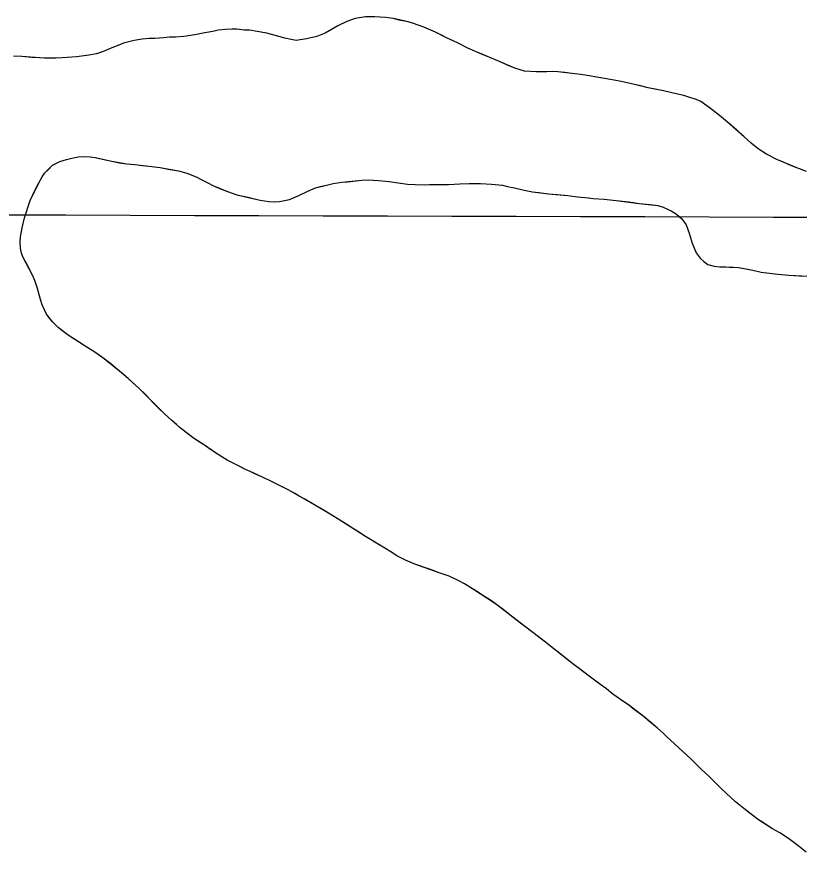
# Model space of a CAD drawing. Extents: x 3172297 to 3210190, y 958463 to 983887.
# Drawn here: x 3203410 to 3203905, y 969511 to 970040 of the extents above; entities that cross this region are included whole.
import ezdxf

# ---------------------------------------------------------------- set-up
doc = ezdxf.new("R2010")
doc.units = 0
for name, color, linetype in [('V-GRID-MAJR', 7, 'Continuous'), ('V-SITE-VEGE', 7, 'Continuous'), ('V-TOPO-SHOR', 7, 'Continuous')]:
    doc.layers.add(name, color=color, linetype=linetype)

msp = doc.modelspace()

# ---------------------------------------------------------------- linework, layer by layer
at = {"layer": 'V-GRID-MAJR'}
msp.add_spline([(3176557.23, 969982.7930000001), (3181771.021, 969968.005), (3186984.815, 969953.976), (3192198.611, 969940.7050000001), (3197412.4080000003, 969928.193), (3202626.207, 969916.438), (3207840.008, 969905.443), (3207840.009, 969905.443)], degree=3, dxfattribs=at)
at = {"layer": 'V-SITE-VEGE'}
for p, q in [((3203624.1520000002, 970038.4149999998), (3203618.862, 970036.5489999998)), ((3203630.724, 970039.562), (3203624.1520000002, 970038.415)), ((3203636.575, 970039.603), (3203630.724, 970039.562)), ((3203643.344, 970039.105), (3203636.575, 970039.6029999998)), ((3203648.286, 970038.4089999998), (3203643.344, 970039.105)), ((3203657.625, 970036.2829999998), (3203648.286, 970038.4089999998)), ((3203613.216, 970033.7660000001), (3203609.025, 970031.542)), ((3203618.862, 970036.549), (3203613.216, 970033.7660000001)), ((3203660.924, 970035.392), (3203657.625, 970036.283)), ((3203667.523, 970033.0629999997), (3203660.924, 970035.3919999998)), ((3203671.924, 970031.0829999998), (3203667.523, 970033.0629999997)), ((3203522.571, 970028.1730000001), (3203515.631, 970027.024)), ((3203528.963, 970029.498), (3203522.571, 970028.1730000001)), ((3203533.893, 970030.2660000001), (3203528.963, 970029.498)), ((3203537.36, 970031.0189999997), (3203533.893, 970030.2659999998)), ((3203541.745, 970031.601), (3203537.36, 970031.0189999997)), ((3203546.129, 970031.816), (3203541.745, 970031.601)), ((3203549.238, 970031.6560000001), (3203546.129, 970031.816)), ((3203553.998, 970031.142), (3203549.238, 970031.6560000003)), ((3203557.289, 970030.9849999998), (3203553.998, 970031.1419999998)), ((3203562.048, 970030.286), (3203557.289, 970030.985)), ((3203568.088, 970029.234), (3203562.048, 970030.286)), ((3203579.631, 970026.0260000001), (3203568.088, 970029.234)), ((3203599.916, 970027.087), (3203593.346, 970025.5780000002)), ((3203605.022, 970029.135), (3203599.916, 970027.087)), ((3203609.025, 970031.542), (3203605.022, 970029.135)), ((3203675.041, 970029.8250000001), (3203671.924, 970031.0829999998)), ((3203681.832, 970026.221), (3203675.041, 970029.8250000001)), ((3203477.45, 970022.911), (3203474.5330000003, 970021.609)), ((3203484.2, 970024.603), (3203477.45, 970022.911)), ((3203489.316, 970025.371), (3203484.2, 970024.603)), ((3203493.701, 970025.7679999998), (3203489.316, 970025.371)), ((3203497.1720000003, 970025.7949999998), (3203493.701, 970025.7679999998)), ((3203502.656, 970026.2000000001), (3203497.1720000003, 970025.795)), ((3203506.492, 970026.594), (3203502.656, 970026.2000000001)), ((3203510.332, 970026.62), (3203506.492, 970026.594)), ((3203515.631, 970027.024), (3203510.332, 970026.6200000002)), ((3203583.659, 970025.142), (3203579.631, 970026.0260000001)), ((3203586.772, 970024.615), (3203583.659, 970025.142)), ((3203593.346, 970025.578), (3203586.772, 970024.615)), ((3203688.803, 970022.979), (3203681.832, 970026.221)), ((3203695.4080000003, 970019.735), (3203688.803, 970022.979)), ((3203464.144, 970017.3259999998), (3203460.316, 970016.02)), ((3203469.974, 970019.929), (3203464.144, 970017.3259999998)), ((3203474.5330000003, 970021.6089999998), (3203469.974, 970019.9289999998)), ((3203700.178, 970017.576), (3203695.4080000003, 970019.735)), ((3203713.0130000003, 970012.366), (3203700.178, 970017.576)), ((3203412.973, 970014.398), (3203407.668, 970014.541)), ((3203424.13, 970013.562), (3203412.973, 970014.398)), ((3203427.421, 970013.405), (3203424.13, 970013.562)), ((3203434.554, 970013.2729999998), (3203427.421, 970013.4049999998)), ((3203438.575, 970013.669), (3203434.554, 970013.273)), ((3203441.681, 970013.691), (3203438.575, 970013.669)), ((3203444.786, 970014.078), (3203441.681, 970013.691)), ((3203447.895, 970014.2829999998), (3203444.786, 970014.078)), ((3203455.382, 970015.2539999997), (3203447.895, 970014.2829999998)), ((3203460.316, 970016.02), (3203455.382, 970015.2539999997)), ((3203725.12, 970006.9699999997), (3203713.0130000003, 970012.3659999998)), ((3203731.348, 970005.186), (3203725.12, 970006.97)), ((3203738.666, 970004.688), (3203731.348, 970005.1859999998)), ((3203745.43, 970004.7389999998), (3203738.666, 970004.688)), ((3203749.268, 970004.9500000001), (3203745.43, 970004.7390000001)), ((3203752.379, 970004.7909999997), (3203749.268, 970004.9499999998)), ((3203766.6520000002, 970003.066), (3203752.379, 970004.791)), ((3203772.505, 970002.194), (3203766.6520000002, 970003.066)), ((3203776.9020000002, 970001.311), (3203772.505, 970002.194)), ((3203780.7460000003, 970000.791), (3203776.9020000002, 970001.311)), ((3203786.788, 969999.5559999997), (3203780.7460000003, 970000.7909999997)), ((3203791.363, 969998.858), (3203786.788, 969999.556)), ((3203800.153, 969996.91), (3203791.363, 969998.858)), ((3203809.678, 969994.6020000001), (3203800.153, 969996.91)), ((3203819.199, 969992.658), (3203809.678, 969994.6020000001)), ((3203827.258, 969990.889), (3203819.199, 969992.658)), ((3203832.202, 969989.6460000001), (3203827.258, 969990.889)), ((3203835.3170000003, 969988.755), (3203832.202, 969989.6460000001)), ((3203839.903, 969987.1410000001), (3203835.3170000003, 969988.7550000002)), ((3203842.833, 969985.8839999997), (3203839.903, 969987.1409999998)), ((3203849.082, 969981.54), (3203842.833, 969985.8839999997)), ((3203854.779, 969977.012), (3203849.082, 969981.54)), ((3203859.75, 969972.84), (3203854.779, 969977.012)), ((3203870.42, 969963.595), (3203859.75, 969972.84)), ((3203874.8370000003, 969959.604), (3203870.42, 969963.595)), ((3203879.253, 969955.981), (3203874.8370000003, 969959.604)), ((3203884.578, 969952.726), (3203879.253, 969955.981)), ((3203432.416, 969945.603), (3203437.028, 969947.953)), ((3203437.028, 969947.953), (3203441.321, 969949.3059999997)), ((3203441.321, 969949.3059999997), (3203444.784, 969950.158)), ((3203444.784, 969950.158), (3203448.749, 969950.848)), ((3203448.749, 969950.848), (3203452.716, 969951.041)), ((3203452.716, 969951.041), (3203456.355, 969950.904)), ((3203456.355, 969950.904), (3203459.499, 969950.596)), ((3203459.499, 969950.596), (3203469.934, 969948.1900000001)), ((3203469.934, 969948.1899999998), (3203479.539, 969946.4409999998)), ((3203891, 969949.2999999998), (3203884.578, 969952.7259999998)), ((3203903.659, 969943.9079999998), (3203891, 969949.2999999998)), ((3203427.491, 969940.606), (3203432.416, 969945.603)), ((3203479.539, 969946.441), (3203484.667, 969945.9820000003)), ((3203484.667, 969945.9820000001), (3203500.555, 969944.1129999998)), ((3203500.555, 969944.113), (3203512.147, 969942.046)), ((3203909.8910000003, 969941.5750000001), (3203903.659, 969943.9079999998)), ((3203423.733, 969934.4599999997), (3203425.691, 969937.948)), ((3203425.691, 969937.948), (3203427.491, 969940.606)), ((3203512.147, 969942.046), (3203517.447, 969940.5980000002)), ((3203517.447, 969940.598), (3203523.417, 969938.327)), ((3203523.417, 969938.327), (3203526.903, 969936.367)), ((3203418.359, 969923.344), (3203423.733, 969934.4599999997)), ((3203526.903, 969936.367), (3203530.722, 969934.5749999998)), ((3203530.722, 969934.5749999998), (3203533.874, 969932.7789999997)), ((3203533.874, 969932.779), (3203543.328, 969929.045)), ((3203599.041, 969931.267), (3203606.795, 969933.307)), ((3203606.795, 969933.307), (3203610.099, 969933.993)), ((3203610.099, 969933.993), (3203615.714, 969934.862)), ((3203615.714, 969934.862), (3203628.273, 969936.111)), ((3203628.273, 969936.111), (3203632.571, 969936.306)), ((3203632.571, 969936.306), (3203638.857, 969936.0210000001)), ((3203638.857, 969936.0210000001), (3203645.642, 969935.409)), ((3203645.642, 969935.409), (3203651.27, 969934.4559999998)), ((3203651.27, 969934.4559999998), (3203657.2290000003, 969933.6739999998)), ((3203657.2290000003, 969933.674), (3203662.026, 969933.3790000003)), ((3203662.026, 969933.3790000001), (3203667.9790000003, 969933.256)), ((3203667.9790000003, 969933.256), (3203671.1210000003, 969933.4439999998)), ((3203671.1210000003, 969933.4439999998), (3203683.1920000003, 969933.5299999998)), ((3203683.1920000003, 969933.5299999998), (3203690.298, 969933.9129999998)), ((3203690.298, 969933.9130000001), (3203703.528, 969934.01)), ((3203703.528, 969934.01), (3203710.309, 969933.7270000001)), ((3203710.309, 969933.7270000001), (3203717.426, 969932.953)), ((3203717.426, 969932.953), (3203720.574, 969932.148)), ((3203720.574, 969932.148), (3203725.045, 969931.3529999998)), ((3203543.328, 969929.045), (3203549.132, 969926.938)), ((3203549.132, 969926.938), (3203563.873, 969923.571)), ((3203588.49, 969926.395), (3203594.094, 969929.246)), ((3203594.094, 969929.2459999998), (3203599.041, 969931.267)), ((3203725.045, 969931.3529999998), (3203731.176, 969929.746)), ((3203731.176, 969929.746), (3203736.307, 969928.789)), ((3203736.307, 969928.789), (3203746.403, 969927.54)), ((3203746.403, 969927.54), (3203758.648, 969926.469)), ((3203414.633, 969912.237), (3203418.359, 969923.344)), ((3203563.873, 969923.571), (3203569.3370000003, 969922.6190000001)), ((3203569.3370000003, 969922.6190000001), (3203572.9790000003, 969922.479)), ((3203572.9790000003, 969922.479), (3203576.116, 969922.6680000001)), ((3203576.116, 969922.6680000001), (3203582.555, 969924.0379999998)), ((3203582.555, 969924.0379999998), (3203588.49, 969926.3949999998)), ((3203758.648, 969926.469), (3203764.772, 969925.689)), ((3203764.772, 969925.689), (3203771.887, 969925.0779999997)), ((3203771.887, 969925.0779999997), (3203774.866, 969924.605)), ((3203774.866, 969924.605), (3203781.815, 969924.159)), ((3203781.815, 969924.1589999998), (3203789.428, 969923.3889999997)), ((3203789.428, 969923.389), (3203803.827, 969921.5090000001)), ((3203803.827, 969921.5090000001), (3203815.744, 969920.106)), ((3203815.744, 969920.106), (3203819.058, 969919.137)), ((3203819.058, 969919.137), (3203824.203, 969916.694)), ((3203824.203, 969916.6939999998), (3203827.523, 969914.7339999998)), ((3203413.1920000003, 969905.944), (3203414.633, 969912.237)), ((3203827.523, 969914.7339999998), (3203830.853, 969911.7829999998)), ((3203830.853, 969911.783), (3203833.691, 969907.998)), ((3203412.239, 969900.314), (3203413.1920000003, 969905.944)), ((3203833.691, 969907.998), (3203835.549, 969902.557)), ((3203411.93, 969897.1680000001), (3203412.239, 969900.314)), ((3203835.549, 969902.557), (3203837.412, 969896.286)), ((3203412.127, 969893.037), (3203411.93, 969897.1680000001)), ((3203837.412, 969896.286), (3203839.937, 969890.185)), ((3203412.809, 969890.066), (3203412.127, 969893.037)), ((3203413.988, 969887.262), (3203412.809, 969890.066)), ((3203839.937, 969890.185), (3203842.608, 969886.7320000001)), ((3203419.856, 969876.062), (3203413.988, 969887.262)), ((3203842.608, 969886.7320000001), (3203844.775, 969884.598)), ((3203844.775, 969884.598), (3203847.433, 969882.797)), ((3203847.433, 969882.797), (3203851.41, 969881.669)), ((3203851.41, 969881.669), (3203855.052, 969881.366)), ((3203855.052, 969881.366), (3203866.795, 969880.9540000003)), ((3203866.795, 969880.954), (3203875.9, 969879.2009999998)), ((3203875.9, 969879.201), (3203881.201, 969877.917)), ((3203421.367, 969872.5979999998), (3203419.856, 969876.062)), ((3203881.201, 969877.9169999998), (3203891.629, 969876.6680000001)), ((3203891.629, 969876.6680000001), (3203898.744, 969876.0599999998)), ((3203898.744, 969876.06), (3203910.987, 969875.322)), ((3203422.893, 969867.648), (3203421.367, 969872.5979999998)), ((3203424.7630000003, 969860.718), (3203422.893, 969867.648)), ((3203425.947, 969857.253), (3203424.7630000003, 969860.718)), ((3203427.126, 969854.451), (3203425.947, 969857.253)), ((3203428.636, 969851.3200000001), (3203427.126, 969854.451)), ((3203432.639, 969846.224), (3203428.636, 969851.3200000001)), ((3203435.972, 969842.939), (3203432.639, 969846.224)), ((3203441.792, 969838.518), (3203435.972, 969842.939)), ((3203453.089, 969831.157), (3203441.792, 969838.518)), ((3203459.235, 969827.399), (3203453.089, 969831.157)), ((3203465.217, 969823.143), (3203459.235, 969827.399)), ((3203476.196, 969814.294), (3203465.217, 969823.143)), ((3203480.358, 969810.685), (3203476.196, 969814.294)), ((3203487.182, 969804.4509999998), (3203480.358, 969810.685)), ((3203503.504, 969788.198), (3203487.182, 969804.4509999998)), ((3203507.8340000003, 969784.262), (3203503.504, 969788.198)), ((3203513.325, 969779.505), (3203507.8340000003, 969784.262)), ((3203521.639, 969772.951), (3203513.325, 969779.505)), ((3203528.785, 969768.3740000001), (3203521.639, 969772.951)), ((3203535.762, 969763.6279999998), (3203528.785, 969768.3740000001)), ((3203543.074, 969758.885), (3203535.762, 969763.6279999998)), ((3203549.048, 969755.953), (3203543.074, 969758.885)), ((3203554.69, 969753.018), (3203549.048, 969755.953)), ((3203557.5100000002, 969751.8790000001), (3203554.69, 969753.018)), ((3203564.977, 969748.461), (3203557.5100000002, 969751.8790000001)), ((3203571.449, 969745.366), (3203564.977, 969748.461)), ((3203581.74, 969740.148), (3203571.449, 969745.366)), ((3203598.009, 969731.008), (3203581.74, 969740.148)), ((3203608.309, 969724.7979999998), (3203598.009, 969731.008)), ((3203612.628, 969722.017), (3203608.309, 969724.7979999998)), ((3203622.428, 969715.971), (3203612.628, 969722.017)), ((3203630.568, 969710.7390000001), (3203622.428, 969715.971)), ((3203642.861, 969703.221), (3203630.568, 969710.7390000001)), ((3203647.6750000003, 969700.444), (3203642.861, 969703.221)), ((3203650.502, 969698.4820000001), (3203647.6750000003, 969700.444)), ((3203655.978, 969695.709), (3203650.502, 969698.4820000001)), ((3203661.95, 969693.108), (3203655.978, 969695.7089999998)), ((3203677.367, 969687.762), (3203661.95, 969693.108)), ((3203683.501, 969685.491), (3203677.367, 969687.762)), ((3203689.305, 969682.8859999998), (3203683.501, 969685.491)), ((3203693.293, 969680.7659999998), (3203689.305, 969682.8859999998)), ((3203698.441, 969677.6619999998), (3203693.293, 969680.7659999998)), ((3203712.894, 969668.1749999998), (3203698.441, 969677.6619999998)), ((3203732.186, 969653.268), (3203712.894, 969668.1749999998)), ((3203743.827, 969644.4230000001), (3203732.186, 969653.268)), ((3203761.122, 969630.824), (3203743.827, 969644.4230000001)), ((3203772.2630000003, 969622.304), (3203761.122, 969630.824)), ((3203780.41, 969616.248), (3203772.2630000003, 969622.304)), ((3203783.235, 969614.282), (3203780.41, 969616.248)), ((3203787.2260000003, 969611.003), (3203783.235, 969614.282)), ((3203789.886, 969609.037), (3203787.2260000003, 969611.003)), ((3203793.544, 969606.4199999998), (3203789.886, 969609.037)), ((3203797.034, 969604.128), (3203793.544, 969606.4199999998)), ((3203807.178, 969596.268), (3203797.034, 969604.128)), ((3203815.3310000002, 969589.5439999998), (3203807.178, 969596.268)), ((3203819.156, 969586.265), (3203815.3310000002, 969589.5439999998)), ((3203821.6550000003, 969583.638), (3203819.156, 969586.265)), ((3203826.148, 969579.702), (3203821.6550000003, 969583.638)), ((3203828.981, 969576.9099999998), (3203826.148, 969579.702)), ((3203836.804, 969569.6909999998), (3203828.981, 969576.9099999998)), ((3203843.134, 969563.4549999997), (3203836.804, 969569.6909999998)), ((3203848.127, 969558.859), (3203843.134, 969563.4549999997)), ((3203855.789, 969551.142), (3203848.127, 969558.859)), ((3203858.951, 969548.355), (3203855.789, 969551.142)), ((3203864.946, 969542.7760000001), (3203858.951, 969548.355)), ((3203870.102, 969538.514), (3203864.946, 969542.7760000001)), ((3203875.757, 969534.0929999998), (3203870.102, 969538.514)), ((3203879.415, 969531.471), (3203875.757, 969534.0929999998)), ((3203888.3850000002, 969525.7490000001), (3203879.415, 969531.471)), ((3203892.8680000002, 969523.136), (3203888.3850000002, 969525.7490000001)), ((3203898.353, 969519.54), (3203892.8680000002, 969523.136)), ((3203904.3370000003, 969515.1159999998), (3203898.353, 969519.54)), ((3203909.66, 969510.8539999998), (3203904.3370000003, 969515.1159999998))]:
    msp.add_line(p, q, dxfattribs=at)
at = {"layer": 'V-TOPO-SHOR'}
for points in [[(3203809.678, 969994.6020000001), (3203803.8170000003, 969996.0210000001), (3203800.153, 969996.91), (3203797.04, 969997.6190000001), (3203791.363, 969998.858), (3203786.788, 969999.556), (3203780.7460000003, 970000.791), (3203776.9020000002, 970001.311), (3203772.507, 970002.194), (3203766.6520000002, 970003.066), (3203759.879, 970003.93), (3203756.77, 970004.275), (3203752.377, 970004.791), (3203749.268, 970004.9500000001), (3203745.43, 970004.7390000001), (3203738.666, 970004.6900000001), (3203731.348, 970005.186), (3203725.12, 970006.97), (3203720.535, 970008.946), (3203717.782, 970010.208), (3203713.015, 970012.366), (3203709.347, 970013.804), (3203703.662, 970016.139), (3203700.178, 970017.576), (3203695.4080000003, 970019.735), (3203688.803, 970022.979), (3203686.053, 970024.238), (3203681.832, 970026.219), (3203679.079, 970027.661), (3203675.041, 970029.8250000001), (3203671.924, 970031.083), (3203667.523, 970033.063), (3203660.924, 970035.392), (3203657.625, 970036.283), (3203651.95, 970037.522), (3203648.286, 970038.409), (3203643.344, 970039.105), (3203636.575, 970039.603), (3203630.724, 970039.562), (3203624.1520000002, 970038.417), (3203618.862, 970036.549), (3203613.216, 970033.7660000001), (3203609.025, 970031.542), (3203605.022, 970029.135), (3203599.916, 970027.087), (3203593.346, 970025.578), (3203586.772, 970024.615), (3203583.659, 970025.142), (3203579.631, 970026.0260000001), (3203574.318, 970027.4500000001), (3203568.088, 970029.234), (3203562.048, 970030.286), (3203557.289, 970030.985), (3203553.998, 970031.142), (3203549.238, 970031.6560000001), (3203546.129, 970031.816), (3203541.745, 970031.601), (3203537.36, 970031.0210000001), (3203533.893, 970030.2660000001), (3203528.961, 970029.498), (3203522.571, 970028.1730000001), (3203515.633, 970027.0260000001), (3203510.332, 970026.62), (3203506.492, 970026.594), (3203502.656, 970026.2000000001), (3203497.174, 970025.795), (3203493.701, 970025.768), (3203489.316, 970025.371), (3203484.202, 970024.603), (3203477.45, 970022.909), (3203474.5330000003, 970021.609), (3203469.974, 970019.929), (3203464.144, 970017.326), (3203460.3140000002, 970016.02), (3203455.382, 970015.2540000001), (3203447.895, 970014.283), (3203444.786, 970014.078), (3203441.681, 970013.691), (3203438.575, 970013.669), (3203434.554, 970013.273), (3203427.423, 970013.405), (3203424.13, 970013.562), (3203419.375, 970013.894), (3203412.973, 970014.398), (3203407.668, 970014.541)], [(3203909.889, 969941.5750000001), (3203903.657, 969943.908), (3203898.887, 969945.8840000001), (3203895.219, 969947.5040000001), (3203891, 969949.3), (3203884.578, 969952.726), (3203879.253, 969955.981), (3203874.8370000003, 969959.604), (3203870.42, 969963.595), (3203865.451, 969967.947), (3203859.75, 969972.8420000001), (3203854.781, 969977.012), (3203849.082, 969981.54), (3203842.833, 969985.8840000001), (3203839.901, 969987.1410000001), (3203835.3170000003, 969988.755), (3203832.202, 969989.6460000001), (3203827.256, 969990.889), (3203823.779, 969991.595), (3203819.199, 969992.658), (3203814.073, 969993.719), (3203809.678, 969994.6020000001)], [(3203588.711, 969736.23), (3203585.889, 969737.865), (3203581.74, 969740.148), (3203578.252, 969741.942), (3203575.2660000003, 969743.411), (3203571.449, 969745.366), (3203564.977, 969748.461), (3203560.662, 969750.415), (3203557.5100000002, 969751.8790000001), (3203554.69, 969753.018), (3203551.87, 969754.484), (3203549.048, 969755.953), (3203546.062, 969757.419), (3203543.074, 969758.885), (3203539.752, 969761.011), (3203535.762, 969763.628), (3203531.941, 969766.246), (3203528.785, 969768.3740000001), (3203524.963, 969770.8250000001), (3203521.639, 969772.951), (3203518.9790000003, 969775.083), (3203513.325, 969779.505), (3203510.9960000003, 969781.473), (3203507.8340000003, 969784.262), (3203503.504, 969788.198), (3203499.6750000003, 969791.975), (3203496.5100000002, 969795.094), (3203491.679, 969800.019), (3203487.182, 969804.451), (3203483.352, 969807.8960000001), (3203480.358, 969810.685), (3203476.196, 969814.294), (3203473.536, 969816.424), (3203469.376, 969819.866), (3203465.217, 969823.143), (3203459.235, 969827.399), (3203456.576, 969829.033), (3203453.089, 969831.157), (3203449.267, 969833.611), (3203445.448, 969836.062), (3203441.792, 969838.518), (3203438.632, 969840.975), (3203435.972, 969842.939), (3203432.639, 969846.2220000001), (3203430.637, 969848.854), (3203428.636, 969851.3200000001), (3203427.124, 969854.451), (3203425.947, 969857.253), (3203424.7630000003, 969860.718), (3203422.893, 969867.648), (3203421.369, 969872.598), (3203419.856, 969876.062), (3203417.677, 969880.344), (3203415.832, 969883.8030000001), (3203413.988, 969887.262), (3203412.811, 969890.066), (3203412.127, 969893.037), (3203411.93, 969897.1680000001), (3203412.239, 969900.314), (3203413.1920000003, 969905.944), (3203414.633, 969912.237), (3203418.357, 969923.344), (3203421.126, 969929.152), (3203423.733, 969934.46), (3203425.691, 969937.948), (3203427.491, 969940.606), (3203429.625, 969942.7710000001), (3203432.416, 969945.603), (3203437.028, 969947.953), (3203441.319, 969949.306), (3203444.784, 969950.158), (3203448.749, 969950.848), (3203452.716, 969951.0430000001), (3203456.355, 969950.904), (3203459.499, 969950.594), (3203464.1380000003, 969949.47), (3203469.934, 969948.1900000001), (3203474.9020000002, 969947.234), (3203479.539, 969946.441), (3203484.667, 969945.9820000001), (3203489.467, 969945.356), (3203495.4250000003, 969944.737), (3203500.555, 969944.113), (3203506.683, 969943), (3203512.147, 969942.046), (3203517.447, 969940.598), (3203523.417, 969938.327), (3203526.9050000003, 969936.367), (3203530.72, 969934.5750000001), (3203533.874, 969932.779), (3203537.855, 969931.155), (3203543.328, 969929.045), (3203549.132, 969926.938), (3203553.107, 969925.973), (3203556.089, 969925.334), (3203560.23, 969924.372), (3203563.873, 969923.571), (3203569.3370000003, 969922.6190000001), (3203572.977, 969922.479), (3203576.116, 969922.6680000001), (3203582.555, 969924.0380000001)], [(3203582.555, 969924.0380000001), (3203588.49, 969926.395), (3203594.094, 969929.246), (3203599.039, 969931.267), (3203602.1750000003, 969932.117), (3203606.795, 969933.307), (3203610.099, 969933.993), (3203615.714, 969934.862), (3203619.184, 969935.216), (3203624.803, 969935.755), (3203628.273, 969936.111), (3203632.571, 969936.306), (3203638.857, 969936.0210000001), (3203645.642, 969935.409), (3203651.27, 969934.456), (3203657.2290000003, 969933.674), (3203662.026, 969933.3790000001), (3203667.9790000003, 969933.256), (3203671.1210000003, 969933.444), (3203675.915, 969933.4770000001), (3203683.1920000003, 969933.53), (3203690.298, 969933.9130000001), (3203696.252, 969933.956), (3203703.528, 969934.01), (3203710.309, 969933.7270000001), (3203717.426, 969932.953), (3203720.574, 969932.148), (3203725.045, 969931.353), (3203731.174, 969929.746), (3203736.307, 969928.789), (3203740.2800000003, 969928.322), (3203746.403, 969927.54), (3203752.193, 969927.085), (3203758.648, 969926.471), (3203764.772, 969925.689), (3203771.887, 969925.078), (3203774.866, 969924.605), (3203781.815, 969924.159), (3203789.428, 969923.389), (3203795.3850000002, 969922.604), (3203800.352, 969921.978), (3203803.827, 969921.5090000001), (3203810.778, 969920.73), (3203815.744, 969920.106), (3203819.058, 969919.137), (3203824.203, 969916.694), (3203827.523, 969914.734), (3203830.853, 969911.783), (3203833.691, 969907.998), (3203835.549, 969902.557), (3203837.412, 969896.286), (3203839.937, 969890.185), (3203842.608, 969886.7320000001), (3203844.775, 969884.598), (3203847.433, 969882.797), (3203851.41, 969881.669), (3203855.0500000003, 969881.366), (3203858.855, 969881.229), (3203863.651, 969881.098), (3203866.795, 969880.954), (3203872.589, 969879.838), (3203875.9, 969879.201), (3203881.203, 969877.917), (3203886.499, 969877.294), (3203891.629, 969876.67), (3203898.744, 969876.06), (3203905.197, 969875.611), (3203910.987, 969875.322)], [(3203909.66, 969510.854), (3203904.3370000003, 969515.116), (3203898.353, 969519.5380000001), (3203892.8680000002, 969523.136), (3203888.3850000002, 969525.7490000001), (3203882.071, 969529.837), (3203879.415, 969531.471), (3203875.757, 969534.091), (3203873.2630000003, 969536.057), (3203870.102, 969538.514), (3203864.946, 969542.7760000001), (3203858.951, 969548.355), (3203855.789, 969551.142), (3203851.126, 969555.9060000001), (3203848.127, 969558.859), (3203843.134, 969563.4550000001), (3203836.804, 969569.691), (3203833.642, 969572.644), (3203828.981, 969576.91), (3203826.148, 969579.702), (3203821.6550000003, 969583.638), (3203819.156, 969586.265), (3203815.329, 969589.544), (3203809.506, 969594.2980000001), (3203807.178, 969596.2660000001), (3203804.683, 969598.2320000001), (3203801.025, 969601.015), (3203797.034, 969604.128), (3203793.544, 969606.42), (3203789.886, 969609.037), (3203787.2260000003, 969611.003), (3203783.235, 969614.282), (3203780.41, 969616.246), (3203775.5870000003, 969619.849), (3203772.2630000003, 969622.304), (3203766.775, 969626.564), (3203761.122, 969630.824), (3203755.468, 969635.247), (3203749.813, 969639.669), (3203743.827, 969644.4230000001), (3203741.167, 969646.389), (3203737.341, 969649.336), (3203732.186, 969653.268), (3203729.6920000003, 969655.234), (3203726.034, 969658.019), (3203723.3710000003, 969660.149), (3203719.714, 969662.934), (3203716.8880000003, 969665.062), (3203712.896, 969668.175), (3203709.74, 969670.3030000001), (3203704.921, 969673.41), (3203702.097, 969675.208), (3203698.441, 969677.662), (3203693.293, 969680.7660000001), (3203689.307, 969682.886), (3203683.501, 969685.491), (3203677.367, 969687.762), (3203671.7290000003, 969689.706), (3203661.95, 969693.108), (3203655.978, 969695.709), (3203650.502, 969698.4820000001), (3203647.6750000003, 969700.444), (3203642.861, 969703.221), (3203639.205, 969705.508), (3203633.89, 969708.779), (3203630.568, 969710.7390000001), (3203625.749, 969713.846), (3203622.428, 969715.971), (3203618.774, 969718.2590000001), (3203612.628, 969722.017), (3203608.309, 969724.7980000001), (3203602.329, 969728.393), (3203598.009, 969731.008), (3203592.199, 969734.272), (3203588.711, 969736.23)]]:
    msp.add_lwpolyline(points, dxfattribs=at)

doc.saveas('drawing.dxf')
